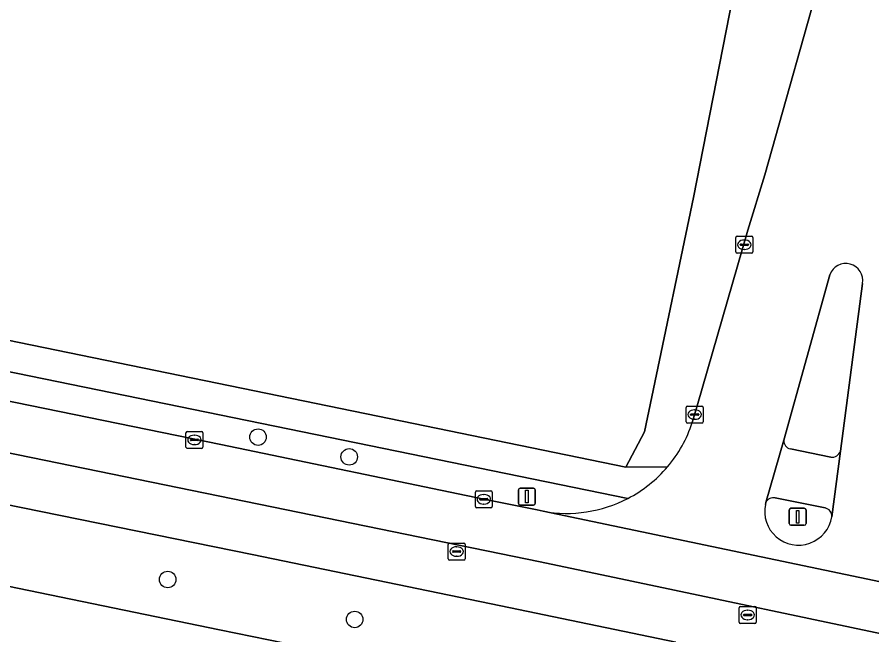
# Model space of a CAD drawing. Extents: x 157692 to 159674, y 381452 to 383291.
# Drawn here: x 158157 to 158207.7, y 382181.8 to 382218.4 of the extents above; entities that cross this region are included whole.
import ezdxf

# ---------------------------------------------------------------- set-up
doc = ezdxf.new("R2010")
doc.units = 0
for name, color, linetype in [('IMGEO_Berm_groen', 7, 'Continuous'), ('IMGEO_Boom', 7, 'Continuous'), ('IMGEO_Erf', 7, 'Continuous'), ('IMGEO_Kolk', 7, 'Continuous'), ('IMGEO_Lichtmast', 7, 'Continuous'), ('IMGEO_Rijbaan_lokaal_gesloten', 7, 'Continuous'), ('IMGEO_Rijbaan_regionaal_gesloten', 7, 'Continuous'), ('IMGEO_Rioolput', 7, 'Continuous'), ('IMGEO_Verkeerseiland_gesloten', 7, 'Continuous'), ('IMGEO_Voetpad_open', 7, 'Continuous')]:
    doc.layers.add(name, color=color, linetype=linetype)

msp = doc.modelspace()

# ---------------------------------------------------------------- linework, layer by layer
at = {"layer": 'IMGEO_Berm_groen'}
for points in [[(158032.032, 382210.191), (158142.008, 382187.625), (158169.033, 382182.066), (158195.166, 382176.727), (158196.081, 382181.334), (158185.711, 382183.483), (158170.978, 382186.516), (158142.514, 382192.31), (158012.828, 382218.933)], [(158193.233, 382189.844), (158101.447, 382208.648)], [(158099.184, 382207.368), (158106.798, 382205.834), (158108.26, 382205.479), (158124.579, 382202.211), (158126.4, 382201.761), (158169.115, 382193.035), (158184.701, 382189.794), (158187.863, 382189.164), (158188.223, 382189.088)]]:
    msp.add_lwpolyline(points, dxfattribs=at)
msp.add_arc((158189.632, 382196.727), 7.768, 259.5477, 297.6145, dxfattribs=at)
at = {"layer": 'IMGEO_Boom'}
for centre in [(158171.323, 382193.478), (158176.727, 382192.307), (158165.967, 382185.042), (158177.05, 382182.675)]:
    msp.add_circle(centre, 0.489, dxfattribs=at)
at = {"layer": 'IMGEO_Erf'}
msp.add_lwpolyline([(157882.039, 382363.733), (157890.307, 382303.273), (157892.247, 382289.085), (157893.236, 382282.293), (157893.686, 382278.441), (157908.345, 382268.167), (157916.848, 382263.754), (157928.758, 382257.878), (157939.464, 382250.486), (158076.245, 382222.292), (158077.524, 382222.097), (158103.667, 382210.061), (158178.416, 382194.724), (158193.124, 382191.688), (158194.232, 382193.79), (158194.663, 382195.854), (158197.124, 382207.667), (158199.843, 382221.499), (158201.26, 382228.474), (158202.309, 382233.555), (158203.968, 382241.693), (158205.656, 382250), (158208.128, 382262.144)], dxfattribs=at)
at = {"layer": 'IMGEO_Kolk'}
for p, q in [((158199.643, 382204.449), (158199.643, 382205.301)), ((158199.718, 382205.375), (158200.57, 382205.375)), ((158200.131, 382205.155), (158200.156, 382205.155)), ((158200.644, 382205.301), (158200.644, 382204.449)), ((158199.902, 382204.869), (158199.902, 382204.881)), ((158200.34, 382204.832), (158199.942, 382204.832)), ((158199.945, 382204.918), (158200.343, 382204.918)), ((158200.154, 382204.595), (158200.129, 382204.595)), ((158200.386, 382204.881), (158200.386, 382204.869)), ((158200.57, 382204.375), (158199.718, 382204.375)), ((158196.77, 382195.313), (158197.622, 382195.313)), ((158196.695, 382194.387), (158196.695, 382195.239)), ((158196.954, 382194.807), (158196.954, 382194.819)), ((158196.997, 382194.856), (158197.395, 382194.856)), ((158197.183, 382195.093), (158197.208, 382195.093)), ((158197.438, 382194.819), (158197.438, 382194.807)), ((158197.696, 382195.239), (158197.696, 382194.387)), ((158197.622, 382194.313), (158196.77, 382194.313)), ((158197.392, 382194.77), (158196.994, 382194.77)), ((158197.206, 382194.533), (158197.181, 382194.533)), ((158167.127, 382193.811), (158167.979, 382193.811)), ((158167.052, 382192.885), (158167.052, 382193.737)), ((158167.311, 382193.305), (158167.311, 382193.317)), ((158167.354, 382193.354), (158167.752, 382193.354)), ((158167.54, 382193.591), (158167.565, 382193.591)), ((158167.795, 382193.317), (158167.795, 382193.305)), ((158168.053, 382193.737), (158168.053, 382192.885)), ((158167.979, 382192.811), (158167.127, 382192.811)), ((158167.749, 382193.268), (158167.351, 382193.268)), ((158167.563, 382193.031), (158167.538, 382193.031)), ((158184.275, 382190.294), (158185.127, 382190.294)), ((158184.2, 382189.368), (158184.2, 382190.22)), ((158184.459, 382189.788), (158184.459, 382189.8)), ((158184.897, 382189.751), (158184.499, 382189.751)), ((158184.502, 382189.837), (158184.9, 382189.837)), ((158184.688, 382190.074), (158184.713, 382190.074)), ((158184.943, 382189.8), (158184.943, 382189.788)), ((158185.201, 382190.22), (158185.201, 382189.368)), ((158185.127, 382189.294), (158184.275, 382189.294)), ((158184.711, 382189.514), (158184.686, 382189.514))]:
    msp.add_line(p, q, dxfattribs=at)
for points in [[(158199.643, 382204.449), (158199.643, 382205.301)], [(158199.718, 382205.375), (158200.57, 382205.375)], [(158200.644, 382205.301), (158200.644, 382204.449)], [(158200.57, 382204.375), (158199.718, 382204.375)], [(158196.77, 382195.313), (158197.622, 382195.313)], [(158196.695, 382194.387), (158196.695, 382195.239)], [(158197.696, 382195.239), (158197.696, 382194.387)], [(158197.622, 382194.313), (158196.77, 382194.313)], [(158167.127, 382193.811), (158167.979, 382193.811)], [(158167.052, 382192.885), (158167.052, 382193.737)], [(158168.053, 382193.737), (158168.053, 382192.885)], [(158167.979, 382192.811), (158167.127, 382192.811)], [(158184.275, 382190.294), (158185.127, 382190.294)], [(158184.2, 382189.368), (158184.2, 382190.22)], [(158185.201, 382190.22), (158185.201, 382189.368)], [(158185.127, 382189.294), (158184.275, 382189.294)]]:
    msp.add_lwpolyline(points, dxfattribs=at)
for centre, radius, start, end in [((158199.72, 382205.299), 0.0765, 91.552, 178.448), ((158199.72, 382205.299), 0.0765, 91.552, 178.448), ((158200.568, 382205.299), 0.0765, 1.552, 88.448), ((158200.568, 382205.299), 0.0765, 1.552, 88.448), ((158199.72, 382204.451), 0.0765, 181.552, 268.448), ((158199.72, 382204.451), 0.0765, 181.552, 268.448), ((158199.942, 382204.878), 0.0403, 85.8775, 175.7526), ((158199.939, 382204.868), 0.0366, 178.938, 274.7102), ((158200.343, 382204.875), 0.043, 264.8664, 352.4533), ((158200.347, 382204.88), 0.0386, 1.7309, 96.639), ((158200.568, 382204.451), 0.0765, 271.552, 358.448), ((158200.568, 382204.451), 0.0765, 271.552, 358.448), ((158196.772, 382195.237), 0.0765, 91.552, 178.448), ((158196.772, 382195.237), 0.0765, 91.552, 178.448), ((158197.62, 382195.237), 0.0765, 1.552, 88.448), ((158197.62, 382195.237), 0.0765, 1.552, 88.448), ((158196.994, 382194.816), 0.0403, 85.8775, 175.7526), ((158196.991, 382194.806), 0.0366, 178.938, 274.7102), ((158197.395, 382194.813), 0.043, 264.8664, 352.4533), ((158197.399, 382194.818), 0.0386, 1.7309, 96.639), ((158196.772, 382194.389), 0.0765, 181.552, 268.448), ((158196.772, 382194.389), 0.0765, 181.552, 268.448), ((158197.62, 382194.389), 0.0765, 271.552, 358.448), ((158197.62, 382194.389), 0.0765, 271.552, 358.448), ((158167.129, 382193.735), 0.0765, 91.552, 178.448), ((158167.129, 382193.735), 0.0765, 91.552, 178.448), ((158167.977, 382193.735), 0.0765, 1.552, 88.448), ((158167.977, 382193.735), 0.0765, 1.552, 88.448), ((158167.351, 382193.314), 0.0403, 85.8775, 175.7526), ((158167.348, 382193.304), 0.0366, 178.938, 274.7102), ((158167.752, 382193.311), 0.043, 264.8664, 352.4533), ((158167.756, 382193.316), 0.0386, 1.7309, 96.639), ((158167.129, 382192.887), 0.0765, 181.552, 268.448), ((158167.129, 382192.887), 0.0765, 181.552, 268.448), ((158167.977, 382192.887), 0.0765, 271.552, 358.448), ((158167.977, 382192.887), 0.0765, 271.552, 358.448), ((158184.277, 382190.218), 0.0765, 91.552, 178.448), ((158184.277, 382190.218), 0.0765, 91.552, 178.448), ((158185.125, 382190.218), 0.0765, 1.552, 88.448), ((158185.125, 382190.218), 0.0765, 1.552, 88.448), ((158184.499, 382189.797), 0.0403, 85.8775, 175.7526), ((158184.496, 382189.787), 0.0366, 178.938, 274.7102), ((158184.9, 382189.794), 0.043, 264.8664, 352.4533), ((158184.904, 382189.799), 0.0386, 1.7309, 96.639), ((158184.277, 382189.37), 0.0765, 181.552, 268.448), ((158184.277, 382189.37), 0.0765, 181.552, 268.448), ((158185.125, 382189.37), 0.0765, 271.552, 358.448), ((158185.125, 382189.37), 0.0765, 271.552, 358.448)]:
    msp.add_arc(centre, radius, start, end, dxfattribs=at)
for centre, major_axis, ratio, start_param, end_param in [((158200.13, 382204.875), (-0.387, 0.002), 0.722429, 4.712389, 7.853982), ((158200.155, 382204.875), (-0.39, 0.002), 0.717154, 1.570796, 4.712389), ((158197.182, 382194.813), (-0.387, 0.002), 0.722429, 4.712389, 7.853982), ((158197.207, 382194.813), (-0.39, 0.002), 0.717154, 1.570796, 4.712389), ((158167.539, 382193.311), (-0.387, 0.002), 0.722429, 4.712389, 7.853982), ((158167.564, 382193.311), (-0.39, 0.002), 0.717154, 1.570796, 4.712389), ((158184.687, 382189.794), (-0.387, 0.002), 0.722429, 4.712389, 7.853982), ((158184.712, 382189.794), (-0.39, 0.002), 0.717154, 1.570796, 4.712389)]:
    msp.add_ellipse(centre, major_axis=major_axis, ratio=ratio, start_param=start_param, end_param=end_param, dxfattribs=at)
at = {"layer": 'IMGEO_Lichtmast'}
for p, q in [((158186.756, 382189.552), (158186.756, 382190.352)), ((158186.756, 382190.352), (158186.756, 382189.552)), ((158186.856, 382190.452), (158187.646, 382190.452)), ((158187.646, 382190.452), (158186.856, 382190.452)), ((158187.746, 382190.352), (158187.746, 382189.552)), ((158187.746, 382189.552), (158187.746, 382190.352)), ((158187.646, 382189.452), (158186.856, 382189.452)), ((158186.856, 382189.452), (158187.646, 382189.452)), ((158202.907, 382189.261), (158203.697, 382189.261)), ((158203.697, 382189.261), (158202.907, 382189.261)), ((158202.807, 382188.361), (158202.807, 382189.161)), ((158202.807, 382189.161), (158202.807, 382188.361)), ((158203.797, 382189.161), (158203.797, 382188.361)), ((158203.797, 382188.361), (158203.797, 382189.161)), ((158203.697, 382188.261), (158202.907, 382188.261)), ((158202.907, 382188.261), (158203.697, 382188.261))]:
    msp.add_line(p, q, dxfattribs=at)
for points in [[(158187.176, 382190.327), (158187.326, 382190.327), (158187.326, 382189.577), (158187.176, 382189.577), (158187.176, 382190.327)], [(158203.227, 382189.136), (158203.377, 382189.136), (158203.377, 382188.386), (158203.227, 382188.386), (158203.227, 382189.136)]]:
    msp.add_lwpolyline(points, dxfattribs=at)
for centre, start, end in [((158186.856, 382190.352), 90, 180), ((158186.856, 382190.352), 90, 180), ((158187.646, 382190.352), 0, 90), ((158187.646, 382190.352), 360, 90), ((158186.856, 382189.552), 180, 270), ((158186.856, 382189.552), 180, 270), ((158187.646, 382189.552), 270, 0), ((158187.646, 382189.552), 270, 0), ((158202.907, 382189.161), 90, 180), ((158202.907, 382189.161), 90, 180), ((158203.697, 382189.161), 0, 90), ((158203.697, 382189.161), 360, 90), ((158202.907, 382188.361), 180, 270), ((158202.907, 382188.361), 180, 270), ((158203.697, 382188.361), 270, 0), ((158203.697, 382188.361), 270, 0)]:
    msp.add_arc(centre, 0.1, start, end, dxfattribs=at)
at = {"layer": 'IMGEO_Rijbaan_lokaal_gesloten'}
for points in [[(158214.295, 382219.644), (158204.935, 382221.706), (158201.356, 382209.009), (158200.357, 382205.739), (158197.34, 382195.322), (158197.057, 382194.343)], [(158201.389, 382189.493), (158201.42, 382189.6), (158202.487, 382193.289), (158205.207, 382203.094)], [(158207.152, 382202.575), (158205.837, 382192.654), (158205.327, 382188.758)], [(158188.223, 382189.088), (158216.981, 382183.063)]]:
    msp.add_lwpolyline(points, dxfattribs=at)
for centre, radius, start, end in [((158206.157, 382202.752), 1.01, 349.9067, 160.2122), ((158189.647, 382196.76), 7.794, 319.6723, 341.9337), ((158189.655, 382196.766), 7.792, 297.3357, 319.6033), ((158189.632, 382196.727), 7.768, 259.5477, 297.6145), ((158203.349, 382189.08), 2.004, 168.0915, 350.7641)]:
    msp.add_arc(centre, radius, start, end, dxfattribs=at)
at = {"layer": 'IMGEO_Rijbaan_regionaal_gesloten'}
for points in [[(158216.981, 382183.063), (158188.223, 382189.088), (158187.863, 382189.164), (158184.701, 382189.794), (158169.115, 382193.035), (158126.4, 382201.761), (158124.579, 382202.211), (158108.26, 382205.479), (158106.798, 382205.834), (158099.184, 382207.368), (157932.141, 382241.702), (157930.794, 382238.814), (158188.034, 382186.098), (158214.463, 382180.529)], [(158261.524, 382166.102), (158275.322, 382163.2), (158286.197, 382161.062), (158295.36, 382159.103), (158314.777, 382155.136), (158321.46, 382153.803), (158323.945, 382153.28), (158334.226, 382151.239), (158339.086, 382150.367), (158341.105, 382150.035), (158343.515, 382152.527), (158327.525, 382155.488), (158318.888, 382157.281), (158300.095, 382161.181), (158268.722, 382167.572), (158256.931, 382169.996), (158249.098, 382171.701), (158237.46, 382174.557), (158225.893, 382177.689), (158214.463, 382180.529), (158188.034, 382186.098), (157930.794, 382238.814)], [(158012.828, 382218.933), (158142.514, 382192.31), (158170.978, 382186.516), (158185.711, 382183.483), (158196.081, 382181.334), (158199.217, 382180.702), (158203.207, 382179.878), (158206.323, 382179.235), (158215.125, 382177.352)], [(158214.208, 382172.83), (158205.35, 382174.654), (158202.267, 382175.285), (158198.286, 382176.086), (158195.166, 382176.727), (158169.033, 382182.066), (158142.008, 382187.625), (158032.032, 382210.191)]]:
    msp.add_lwpolyline(points, dxfattribs=at)
at = {"layer": 'IMGEO_Rioolput'}
for p, q in [((158182.59, 382186.271), (158182.59, 382187.123)), ((158182.665, 382187.197), (158183.517, 382187.197)), ((158182.849, 382186.691), (158182.849, 382186.703)), ((158182.892, 382186.74), (158183.29, 382186.74)), ((158183.078, 382186.977), (158183.103, 382186.977)), ((158183.333, 382186.703), (158183.333, 382186.691)), ((158183.591, 382187.123), (158183.591, 382186.271)), ((158183.517, 382186.197), (158182.665, 382186.197)), ((158183.287, 382186.654), (158182.889, 382186.654)), ((158183.101, 382186.417), (158183.076, 382186.417)), ((158199.837, 382182.515), (158199.837, 382183.367)), ((158199.912, 382183.441), (158200.764, 382183.441)), ((158200.325, 382183.221), (158200.35, 382183.221)), ((158200.838, 382183.367), (158200.838, 382182.515)), ((158200.096, 382182.935), (158200.096, 382182.947)), ((158200.534, 382182.898), (158200.136, 382182.898)), ((158200.139, 382182.984), (158200.537, 382182.984)), ((158200.348, 382182.661), (158200.323, 382182.661)), ((158200.58, 382182.947), (158200.58, 382182.935)), ((158200.764, 382182.441), (158199.912, 382182.441))]:
    msp.add_line(p, q, dxfattribs=at)
for points in [[(158182.59, 382186.271), (158182.59, 382187.123)], [(158182.665, 382187.197), (158183.517, 382187.197)], [(158183.591, 382187.123), (158183.591, 382186.271)], [(158183.517, 382186.197), (158182.665, 382186.197)], [(158199.837, 382182.515), (158199.837, 382183.367)], [(158199.912, 382183.441), (158200.764, 382183.441)], [(158200.838, 382183.367), (158200.838, 382182.515)], [(158200.764, 382182.441), (158199.912, 382182.441)]]:
    msp.add_lwpolyline(points, dxfattribs=at)
for centre, radius, start, end in [((158182.667, 382187.121), 0.0765, 91.552, 178.448), ((158182.667, 382187.121), 0.0765, 91.552, 178.448), ((158182.889, 382186.7), 0.0403, 85.8775, 175.7526), ((158183.294, 382186.702), 0.0386, 1.7309, 96.639), ((158183.515, 382187.121), 0.0765, 1.552, 88.448), ((158183.515, 382187.121), 0.0765, 1.552, 88.448), ((158182.667, 382186.273), 0.0765, 181.552, 268.448), ((158182.667, 382186.273), 0.0765, 181.552, 268.448), ((158182.886, 382186.69), 0.0366, 178.938, 274.7102), ((158183.29, 382186.697), 0.043, 264.8664, 352.4533), ((158183.515, 382186.273), 0.0765, 271.552, 358.448), ((158183.515, 382186.273), 0.0765, 271.552, 358.448), ((158199.914, 382183.365), 0.0765, 91.552, 178.448), ((158199.914, 382183.365), 0.0765, 91.552, 178.448), ((158200.762, 382183.365), 0.0765, 1.552, 88.448), ((158200.762, 382183.365), 0.0765, 1.552, 88.448), ((158200.136, 382182.944), 0.0403, 85.8775, 175.7526), ((158200.133, 382182.934), 0.0366, 178.938, 274.7102), ((158200.537, 382182.941), 0.043, 264.8664, 352.4533), ((158200.541, 382182.946), 0.0386, 1.7309, 96.639), ((158199.914, 382182.517), 0.0765, 181.552, 268.448), ((158199.914, 382182.517), 0.0765, 181.552, 268.448), ((158200.762, 382182.517), 0.0765, 271.552, 358.448), ((158200.762, 382182.517), 0.0765, 271.552, 358.448)]:
    msp.add_arc(centre, radius, start, end, dxfattribs=at)
for centre, major_axis, ratio, start_param, end_param in [((158183.077, 382186.697), (-0.387, 0.002), 0.722429, 4.712389, 7.853982), ((158183.102, 382186.697), (-0.39, 0.002), 0.717154, 1.570796, 4.712389), ((158200.324, 382182.941), (-0.387, 0.002), 0.722429, 4.712389, 7.853982), ((158200.349, 382182.941), (-0.39, 0.002), 0.717154, 1.570796, 4.712389)]:
    msp.add_ellipse(centre, major_axis=major_axis, ratio=ratio, start_param=start_param, end_param=end_param, dxfattribs=at)
at = {"layer": 'IMGEO_Verkeerseiland_gesloten'}
for points in [[(158205.207, 382203.094), (158202.487, 382193.289)], [(158205.837, 382192.654), (158207.152, 382202.575)], [(158202.869, 382192.784), (158205.261, 382192.285)], [(158204.928, 382189.281), (158201.97, 382189.876)], [(158201.42, 382189.6), (158201.389, 382189.493)]]:
    msp.add_lwpolyline(points, dxfattribs=at)
for centre, radius, start, end in [((158206.157, 382202.752), 1.01, 349.9067, 160.2122), ((158202.949, 382193.242), 0.465, 174.1709, 260.0394), ((158205.333, 382192.806), 0.526, 262.0927, 343.1966), ((158201.856, 382189.418), 0.472, 75.975, 157.3217), ((158203.349, 382189.08), 2.004, 168.0915, 350.7641), ((158204.833, 382188.795), 0.496, 355.7524, 78.9281)]:
    msp.add_arc(centre, radius, start, end, dxfattribs=at)
at = {"layer": 'IMGEO_Voetpad_open'}
for points in [[(158195.589, 382191.716), (158193.124, 382191.688), (158178.416, 382194.724), (158103.667, 382210.061), (158102.013, 382210.4), (158076.975, 382221.903), (157939.571, 382250.089)], [(157937.518, 382249.285), (157938.825, 382248.42), (158076.404, 382220.194), (158101.447, 382208.648), (158193.233, 382189.844)], [(158204.935, 382221.706), (158206.111, 382225.753), (158207.039, 382229.094), (158207.276, 382230.017), (158202.309, 382233.555), (158201.26, 382228.474), (158199.843, 382221.499), (158197.124, 382207.667), (158194.663, 382195.854), (158194.232, 382193.79), (158193.124, 382191.688), (158195.589, 382191.716)], [(158197.057, 382194.343), (158197.34, 382195.322), (158200.357, 382205.739), (158201.356, 382209.009), (158204.935, 382221.706)], [(158202.487, 382193.289), (158201.42, 382189.6)], [(158205.261, 382192.285), (158202.869, 382192.784)], [(158205.327, 382188.758), (158205.837, 382192.654)], [(158201.97, 382189.876), (158204.928, 382189.281)]]:
    msp.add_lwpolyline(points, dxfattribs=at)
for centre, radius, start, end in [((158189.647, 382196.76), 7.794, 319.6723, 341.9337), ((158202.949, 382193.242), 0.465, 174.1709, 260.0394), ((158205.333, 382192.806), 0.526, 262.0927, 343.1966), ((158189.655, 382196.766), 7.792, 297.3357, 319.6033), ((158201.856, 382189.418), 0.472, 75.975, 157.3217), ((158204.833, 382188.795), 0.496, 355.7524, 78.9281)]:
    msp.add_arc(centre, radius, start, end, dxfattribs=at)

doc.saveas('drawing.dxf')
